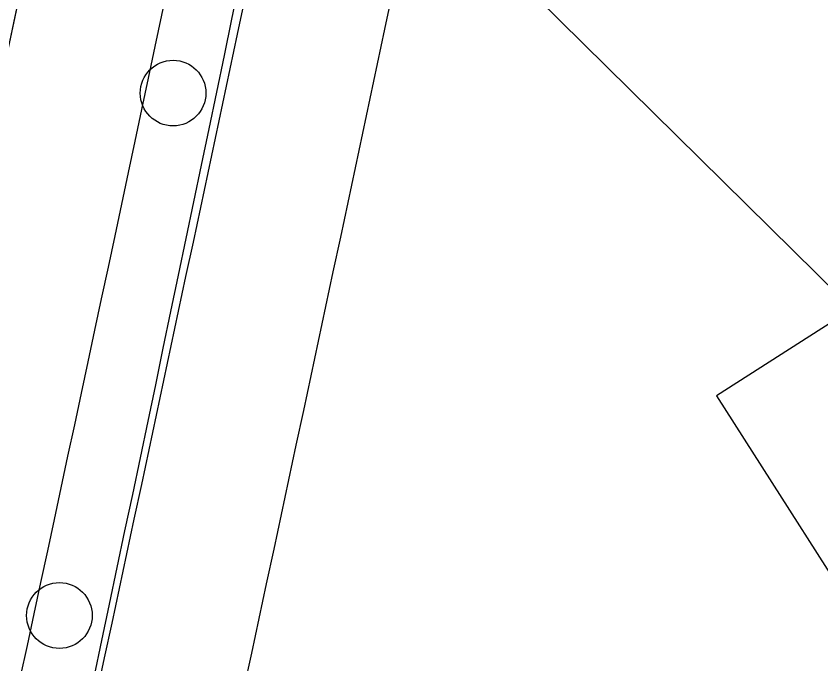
# Model space of a CAD drawing. Extents: x 14104283 to 14120882, y 8635219 to 8671666.
# Drawn here: x 14107901.2 to 14107968.6, y 8639443.9 to 8639498.1 of the extents above; entities that cross this region are included whole.
import ezdxf

# ---------------------------------------------------------------- set-up
doc = ezdxf.new("R2010")
doc.units = 0
for name, color, linetype in [('Cell', 7, 'Continuous'), ('dsnPaintPlaceEdgeLineLeftYellow', 7, 'Continuous'), ('dsnPaintPlaceEdgeLineRightWhite', 7, 'Continuous'), ('dsnPaintRemoveDoubleCenterLineYellow', 7, 'Continuous'), ('dsnShadingPaved', 7, 'Continuous'), ('dsnStdLabel', 7, 'Continuous'), ('dsnStgShadingPrevPav', 7, 'Continuous')]:
    doc.layers.add(name, color=color, linetype=linetype)

msp = doc.modelspace()

# ---------------------------------------------------------------- linework, layer by layer
at = {"layer": 'Cell'}
for centre in [(14107914.325, 8639491.635), (14107904.809, 8639447.917)]:
    msp.add_circle(centre, 2.75, dxfattribs=at)
at = {"layer": 'dsnPaintPlaceEdgeLineLeftYellow'}
msp.add_arc((14088910.944, 8643520.525), 19430.018, 347.6454697, 348.764283, dxfattribs=at)
at = {"layer": 'dsnPaintPlaceEdgeLineRightWhite'}
msp.add_arc((14089678.7, 8643364.108), 18658.5, 347.6102117, 348.7760361, dxfattribs=at)
at = {"layer": 'dsnPaintRemoveDoubleCenterLineYellow'}
msp.add_arc((14089669.259, 8643291.433), 18640.114, 347.5462626, 348.776036, dxfattribs=at)
at = {"layer": 'dsnShadingPaved'}
for centre, radius, start, end in [((14089678.7, 8643364.108), 18628, 347.714933, 348.7760361), ((14089678.7, 8643364.108), 18640, 347.714933, 348.7760361), ((14088910.944, 8643520.525), 19430.018, 347.6454697, 348.764283), ((14089678.7, 8643364.108), 18658.5, 347.6102117, 348.7760361)]:
    msp.add_arc(centre, radius, start, end, dxfattribs=at)
at = {"layer": 'dsnStdLabel'}
msp.add_line((14107971.184, 8639473.563), (14107934.238, 8639510.025), dxfattribs=at)
msp.add_lwpolyline([(14107974.362, 8639443.544), (14107997.106, 8639458.094), (14107982.556, 8639480.838), (14107959.812, 8639466.288)], close=True, dxfattribs=at)
at = {"layer": 'dsnStgShadingPrevPav'}
for centre, radius, start, end in [((14098576.761, 8641447.78), 9468, 347.8072551, 351.6728455), ((14089678.7, 8643364.108), 18628, 347.714997, 348.7760361)]:
    msp.add_arc(centre, radius, start, end, dxfattribs=at)

doc.saveas('drawing.dxf')
